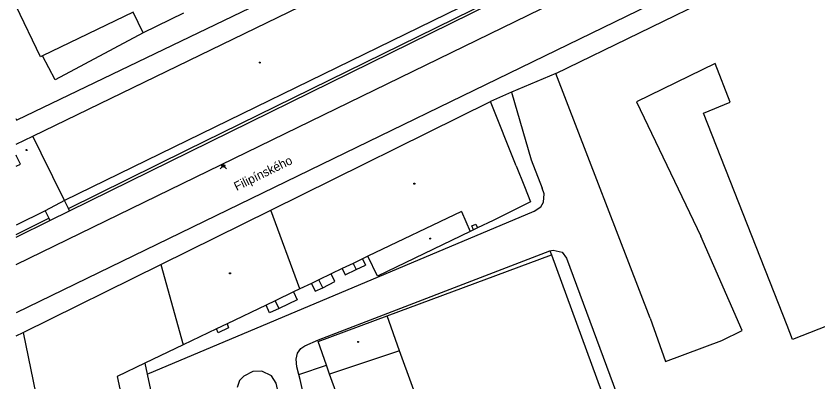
# Model space of a CAD drawing. Extents: x -596229 to -595156, y -1161237 to -1159376.
# Drawn here: x -596228.2 to -596092.1, y -1160769.2 to -1160707.1 of the extents above; entities that cross this region are included whole.
import ezdxf

# ---------------------------------------------------------------- set-up
doc = ezdxf.new("R2010")
doc.units = 0
for name, color, linetype in [('Level 31', 7, 'Continuous'), ('Level 39', 7, 'Continuous'), ('Nazvy ulic', 7, 'Continuous'), ('TM - budovy zdene_ betonove - VP', 7, 'Continuous'), ('TM - komunikace - VP', 7, 'Continuous'), ('TM - letecke snimky - pomocna linie', 7, 'Continuous'), ('TM - plot zdeny_ ohradni zed - VP', 7, 'Continuous'), ('TM - rozhrani ploch obecne - VP', 7, 'Continuous')]:
    doc.layers.add(name, color=color, linetype=linetype)

msp = doc.modelspace()

# ---------------------------------------------------------------- linework, layer by layer
at = {"layer": 'Level 31'}
msp.add_lwpolyline([(-596193.58, -1160733.08), (-596193.05, -1160732.55), (-596192.52, -1160733.08)], dxfattribs=at)
for radius in [0.25, 0.18, 0.11]:
    msp.add_circle((-596193.05, -1160732.55), radius, dxfattribs=at)
at = {"layer": 'Level 39'}
for centre, radius in [((-596186.87, -1160715.04), 0.09), ((-596186.87, -1160715.04), 0.0398), ((-596226.43, -1160729.87), 0.09), ((-596226.43, -1160729.87), 0.0398), ((-596160.63, -1160735.58), 0.09), ((-596160.63, -1160735.58), 0.0398), ((-596157.94, -1160744.89), 0.09), ((-596157.94, -1160744.89), 0.0398), ((-596191.91, -1160750.8), 0.09), ((-596191.91, -1160750.8), 0.0398), ((-596170.18, -1160762.43), 0.09), ((-596170.18, -1160762.43), 0.0398)]:
    msp.add_circle(centre, radius, dxfattribs=at)
at = {"layer": 'TM - budovy zdene_ betonove - VP'}
for points in [[(-596225.38, -1160727.54), (-596153.52, -1160692.62)], [(-596136.61, -1160716.89), (-596108.2, -1160703.03)], [(-596148.33, -1160703.45), (-596220.02, -1160738.43)], [(-596224.09, -1160714.05), (-596228.22, -1160705.47)], [(-596208.36, -1160706.45), (-596223.72, -1160713.87)], [(-596223.72, -1160713.87), (-596224.09, -1160714.05)], [(-596109.61, -1160715.2), (-596122.95, -1160721.71)], [(-596107.01, -1160721.76), (-596109.61, -1160715.2)], [(-596120.61, -1160758.39), (-596136.61, -1160716.89)], [(-596184.98, -1160740.06), (-596147.73, -1160721.65)], [(-596143.34, -1160732.54), (-596147.73, -1160721.65)], [(-596122.95, -1160721.71), (-596112.01, -1160744.47)], [(-596111.56, -1160723.59), (-596107.01, -1160721.76)], [(-596097.38, -1160759.67), (-596111.56, -1160723.59)], [(-596228.22, -1160728.9), (-596225.38, -1160727.54)], [(-596223.96, -1160730.42), (-596225.38, -1160727.54)], [(-596228.13, -1160730.93), (-596228.22, -1160730.75)], [(-596227.48, -1160732.25), (-596228.13, -1160730.93)], [(-596220.02, -1160738.43), (-596223.96, -1160730.42)], [(-596228.22, -1160732.61), (-596227.48, -1160732.25)], [(-596143.34, -1160732.54), (-596141.94, -1160736.07)], [(-596141.94, -1160736.07), (-596140.92, -1160738.69)], [(-596220.02, -1160738.43), (-596223.28, -1160740.2)], [(-596140.92, -1160738.69), (-596147.27, -1160741.81)], [(-596223.28, -1160740.2), (-596228.22, -1160742.63)], [(-596203.66, -1160749.29), (-596184.98, -1160740.06)], [(-596180.05, -1160753.44), (-596184.98, -1160740.06)], [(-596152.65, -1160740.31), (-596168.52, -1160747.91)], [(-596147.27, -1160741.81), (-596149.89, -1160743.07)], [(-596151.14, -1160743.67), (-596166.91, -1160751.26)], [(-596150.58, -1160743.4), (-596151.14, -1160743.67)], [(-596149.89, -1160743.07), (-596150.58, -1160743.4)], [(-596104.98, -1160760.52), (-596112.01, -1160744.47)], [(-596168.52, -1160747.91), (-596169.42, -1160748.34)], [(-596166.91, -1160751.26), (-596168.52, -1160747.91)], [(-596165.25, -1160758.03), (-596137.38, -1160747.67)], [(-596137.38, -1160747.67), (-596118.48, -1160799.31)], [(-596227, -1160760.82), (-596203.66, -1160749.29)], [(-596203.66, -1160749.29), (-596199.85, -1160762.92)], [(-596171.02, -1160749.11), (-596172.87, -1160750)], [(-596169.42, -1160748.34), (-596171.02, -1160749.11)], [(-596172.87, -1160750), (-596174.74, -1160750.89)], [(-596067.77, -1160750.79), (-596096.45, -1160762.05)], [(-596176.84, -1160751.9), (-596178.11, -1160752.51)], [(-596174.74, -1160750.89), (-596176.84, -1160751.9)], [(-596180.05, -1160753.44), (-596181.14, -1160753.96)], [(-596178.11, -1160752.51), (-596180.05, -1160753.44)], [(-596181.14, -1160753.96), (-596184.25, -1160755.45)], [(-596185.8, -1160756.19), (-596192.4, -1160759.35)], [(-596184.25, -1160755.45), (-596185.8, -1160756.19)], [(-596176.95, -1160762.37), (-596165.25, -1160758.03)], [(-596163.16, -1160763.95), (-596165.25, -1160758.03)], [(-596120.61, -1160758.39), (-596118.03, -1160765.76)], [(-596194.22, -1160760.22), (-596199.85, -1160762.92)], [(-596192.4, -1160759.35), (-596194.22, -1160760.22)], [(-596096.45, -1160762.05), (-596097.38, -1160759.67)], [(-596227, -1160760.82), (-596222.76, -1160781.47)], [(-596108.43, -1160762.2), (-596104.98, -1160760.52)], [(-596199.85, -1160762.92), (-596206.34, -1160766.03)], [(-596175.54, -1160766.37), (-596176.95, -1160762.37)], [(-596118.03, -1160765.76), (-596108.43, -1160762.2)], [(-596163.16, -1160763.95), (-596175, -1160767.89)], [(-596146.57, -1160809.45), (-596163.16, -1160763.95)], [(-596206.34, -1160766.03), (-596211.06, -1160768.29)], [(-596175, -1160767.89), (-596175.54, -1160766.37)], [(-596211.06, -1160768.29), (-596206.18, -1160790.76)], [(-596160.53, -1160807.56), (-596175, -1160767.89)]]:
    msp.add_lwpolyline(points, dxfattribs=at)
at = {"layer": 'TM - komunikace - VP'}
for points in [[(-596228.22, -1160749.28), (-596097.87, -1160685.75)], [(-596090.78, -1160690.72), (-596228.22, -1160757.48)]]:
    msp.add_lwpolyline(points, dxfattribs=at)
at = {"layer": 'TM - letecke snimky - pomocna linie'}
for points in [[(-596152.65, -1160740.31), (-596151.14, -1160743.67)], [(-596180.21, -1160767.98), (-596175.54, -1160766.37)]]:
    msp.add_lwpolyline(points, dxfattribs=at)
at = {"layer": 'TM - plot zdeny_ ohradni zed - VP'}
msp.add_lwpolyline([(-596228.22, -1160761.42), (-596227, -1160760.82)], dxfattribs=at)
at = {"layer": 'TM - rozhrani ploch obecne - VP'}
for points in [[(-596154.89, -1160689.54), (-596228.11, -1160724.79)], [(-596219.16, -1160740.18), (-596147.59, -1160705.01)], [(-596199.3, -1160729.87), (-596147.78, -1160704.6)], [(-596206.66, -1160709.96), (-596208.36, -1160706.45)], [(-596199.79, -1160706.64), (-596206.66, -1160709.96)], [(-596206.66, -1160709.96), (-596221.6, -1160717.95), (-596223.72, -1160713.87)], [(-596136.61, -1160716.89), (-596144.12, -1160720.07)], [(-596144.12, -1160720.07), (-596147.73, -1160721.65)], [(-596144.12, -1160720.07), (-596140.83, -1160731.54), (-596138.94, -1160736.37)], [(-596228.11, -1160724.79), (-596228.22, -1160724.57)], [(-596228.11, -1160724.79), (-596228.22, -1160724.84)], [(-596219.34, -1160739.8), (-596199.3, -1160729.87)], [(-596228.13, -1160730.93), (-596228.22, -1160730.97)], [(-596140.3, -1160740.24), (-596139.14, -1160739.49), (-596138.71, -1160738.73), (-596138.58, -1160737.31), (-596138.94, -1160736.37)], [(-596219.34, -1160739.8), (-596220.02, -1160738.43)], [(-596219.16, -1160740.18), (-596219.34, -1160739.8)], [(-596223.28, -1160740.2), (-596222.67, -1160741.44)], [(-596222.49, -1160741.82), (-596219.16, -1160740.18)], [(-596205.94, -1160767.92), (-596140.3, -1160740.24)], [(-596228.22, -1160744.18), (-596222.67, -1160741.44)], [(-596228.22, -1160744.63), (-596222.49, -1160741.82)], [(-596222.67, -1160741.44), (-596222.49, -1160741.82)], [(-596150.58, -1160743.4), (-596150.89, -1160742.76), (-596150.2, -1160742.45), (-596149.89, -1160743.07)], [(-596180.21, -1160767.98), (-596180.56, -1160766.68), (-596180.68, -1160765.35), (-596180.46, -1160764.35), (-596179.87, -1160763.57), (-596179.23, -1160763.09), (-596176.92, -1160762.09), (-596137.63, -1160746.99)], [(-596137.63, -1160746.99), (-596137.05, -1160746.89), (-596135.55, -1160747.22), (-596134.81, -1160748.21), (-596113.9, -1160804.73), (-596114.18, -1160806.07), (-596115.01, -1160807.14), (-596118.05, -1160808.12), (-596118.32, -1160807.73)], [(-596137.63, -1160746.99), (-596137.38, -1160747.67)], [(-596171.02, -1160749.11), (-596170.53, -1160750.14)], [(-596170.53, -1160750.14), (-596168.9, -1160749.42)], [(-596169.42, -1160748.34), (-596168.9, -1160749.42)], [(-596172.87, -1160750), (-596172.36, -1160751.05), (-596170.53, -1160750.14)], [(-596176.18, -1160753.27), (-596176.84, -1160751.9)], [(-596176.18, -1160753.27), (-596174.12, -1160752.18), (-596174.74, -1160750.89)], [(-596178.11, -1160752.51), (-596177.47, -1160753.83), (-596176.18, -1160753.27)], [(-596181.14, -1160753.96), (-596180.52, -1160755.27)], [(-596185.2, -1160757.48), (-596185.8, -1160756.19)], [(-596183.59, -1160756.77), (-596184.25, -1160755.45)], [(-596180.52, -1160755.27), (-596183.59, -1160756.77)], [(-596183.59, -1160756.77), (-596185.2, -1160757.48)], [(-596193.91, -1160760.88), (-596194.22, -1160760.22)], [(-596192.14, -1160760.04), (-596193.91, -1160760.88)], [(-596192.4, -1160759.35), (-596192.14, -1160760.04)], [(-596206.34, -1160766.03), (-596205.94, -1160767.92)], [(-596205.94, -1160767.92), (-596201.32, -1160789.68)], [(-596198.94, -1160780.58), (-596191.21, -1160815.36), (-596190.71, -1160816.46), (-596189.75, -1160817.18), (-596188.26, -1160817.77), (-596186.52, -1160817.93), (-596178.06, -1160816.88), (-596176.06, -1160816.04), (-596174.99, -1160814.86), (-596174.4, -1160813.17), (-596184.09, -1160769.42), (-596184.88, -1160768.17), (-596186.52, -1160767.42), (-596188.01, -1160767.44), (-596189.59, -1160768.25), (-596190.28, -1160768.99), (-596190.72, -1160770.14)], [(-596174.75, -1160792.22), (-596179.99, -1160768.82), (-596180.21, -1160767.98)]]:
    msp.add_lwpolyline(points, dxfattribs=at)

# ---------------------------------------------------------------- texts
at = {"layer": 'Nazvy ulic'}
msp.add_text('Filipínského', height=1.5, rotation=26.0186, dxfattribs=at).set_placement((-596190.79, -1160736.83))

doc.saveas('drawing.dxf')
